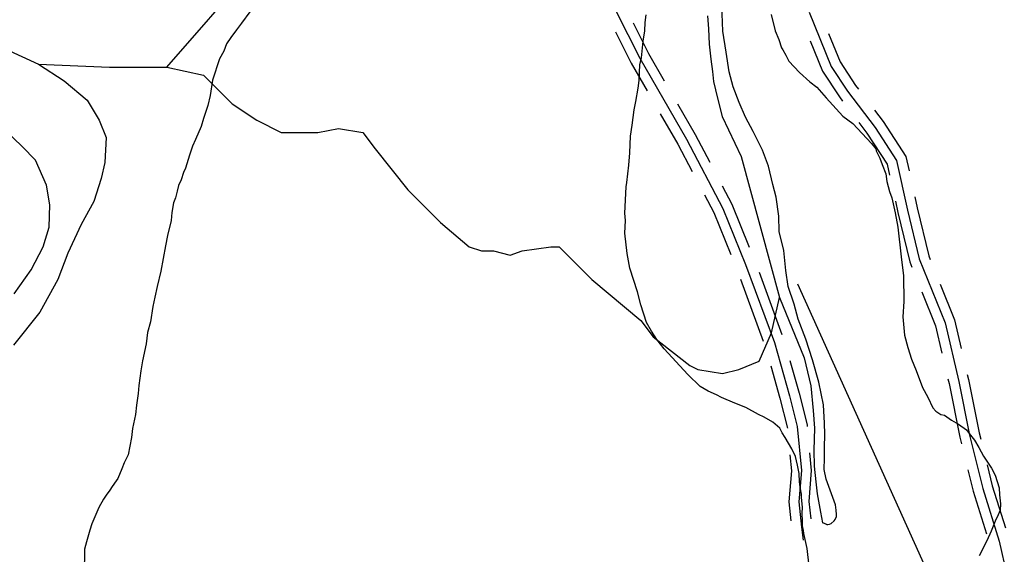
# Model space of a CAD drawing. Extents: x 3161514 to 3199414, y 831166 to 856601.
# Drawn here: x 3172562 to 3174056, y 847153 to 847959 of the extents above; entities that cross this region are included whole.
import ezdxf

# ---------------------------------------------------------------- set-up
doc = ezdxf.new("R2010")
doc.units = 0
for name, color, linetype in [('V-ROAD-CNTR', 7, 'Continuous'), ('V-SITE-VEGE', 7, 'Continuous'), ('V-TOPO-SHOR', 7, 'Continuous')]:
    doc.layers.add(name, color=color, linetype=linetype)

msp = doc.modelspace()

# ---------------------------------------------------------------- linework, layer by layer
at = {"layer": 'V-ROAD-CNTR'}
for points in [[(3173424.590114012, 848044.11688426), (3173497.2579686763, 847900.608171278), (3173567.491828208, 847778.470415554), (3173622.436718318, 847674.169624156), (3173656.7576496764, 847589.5517933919), (3173700.0545630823, 847472.1910281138), (3173723.037517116, 847391.8811887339), (3173734.4964941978, 847345.265281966), (3173740.794481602, 847278.8504147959), (3173737.071489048, 847232.0265084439), (3173741.153480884, 847193.7465850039), (3173743.781475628, 847174.0736243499)], [(3173752.52045815, 847970.0820323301), (3173785.906391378, 847888.3421958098), (3173810.422342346, 847850.9862705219), (3173851.881259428, 847796.4403796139), (3173884.2051947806, 847746.7194790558), (3173901.046161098, 847671.6796291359), (3173918.5211261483, 847598.33777582), (3173957.483048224, 847501.643969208), (3173978.217006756, 847413.3201458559), (3173994.3639744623, 847332.4383076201), (3174014.353934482, 847251.6834691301), (3174039.121884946, 847172.567627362), (3174050.693861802, 847121.07373035)], [(3173460.329042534, 847940.3350918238), (3173484.05599508, 847893.4761855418), (3173508.12094695, 847851.628269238)], [(3173487.092989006, 847953.8870647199), (3173510.4599422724, 847907.7401570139), (3173534.126894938, 847866.5822393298)], [(3173753.981455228, 847926.8371188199), (3173772.569418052, 847881.326209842), (3173798.166366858, 847842.323287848), (3173803.0833570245, 847835.8523007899)], [(3173781.753399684, 847938.181096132), (3173799.2433647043, 847895.358181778), (3173822.678317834, 847859.649253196), (3173826.9693092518, 847854.0042644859)], [(3173554.066855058, 847831.9063086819), (3173580.633801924, 847785.7074010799), (3173602.6607578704, 847743.89248471)], [(3173851.1732608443, 847822.1603281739), (3173864.1572348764, 847805.0783623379), (3173898.25016669, 847752.6344672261), (3173903.1751568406, 847730.694511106)], [(3173528.06090707, 847816.9523385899), (3173554.349854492, 847771.233430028), (3173576.118810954, 847729.9105126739)], [(3173827.289308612, 847804.006364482), (3173839.60528398, 847787.8023968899), (3173870.16022287, 847740.804490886), (3173873.903215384, 847724.124524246)], [(3173621.303720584, 847708.50255549), (3173636.05569108, 847680.499611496), (3173662.306638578, 847615.7777409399)], [(3173594.761773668, 847694.5205834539), (3173608.817745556, 847667.8396368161), (3173634.506694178, 847604.5017634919)], [(3173911.9341393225, 847691.665589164), (3173915.6601318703, 847675.0606223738), (3173932.853097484, 847602.904766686), (3173935.233092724, 847596.9977784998)], [(3173882.662197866, 847685.095602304), (3173886.4321903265, 847668.2986358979), (3173904.189154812, 847593.7707849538), (3173907.407148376, 847585.7858009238)], [(3173648.839665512, 847567.6758371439), (3173683.4515962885, 847473.857024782)], [(3173676.98560922, 847578.059816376), (3173711.5975399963, 847484.241004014)], [(3173950.1830628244, 847559.8968527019), (3173971.8240195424, 847506.1869601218), (3173981.9679992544, 847462.9760465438)], [(3173922.357118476, 847548.6848751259), (3173943.1420769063, 847497.1009782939), (3173952.7620576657, 847456.120060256)], [(3173694.6275739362, 847436.635099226), (3173708.538546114, 847388.026196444), (3173719.6675238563, 847342.7522869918), (3173719.6725238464, 847342.6992870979)], [(3173723.469516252, 847444.889082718), (3173737.536488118, 847395.7361810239), (3173749.32546454, 847347.7782769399), (3173749.538464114, 847345.5352814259)], [(3173961.903039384, 847417.17813814), (3173963.557036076, 847410.1361522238), (3173979.721003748, 847329.166314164), (3173982.2159987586, 847319.090334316)], [(3173991.1089809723, 847424.036124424), (3173992.8769774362, 847416.504139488), (3174009.006945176, 847335.710301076), (3174011.335940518, 847326.300319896)], [(3173723.448516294, 847302.880366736), (3173725.738511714, 847278.736415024), (3173722.008519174, 847231.8235088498), (3173725.0695130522, 847203.122566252)], [(3173753.314456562, 847305.7123610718), (3173755.85045149, 847278.9644145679), (3173752.134458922, 847232.229508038), (3173754.8994533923, 847206.3045598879)], [(3174020.9479212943, 847287.4713975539), (3174028.80490558, 847255.730461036), (3174048.63986591, 847192.3725877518)], [(3173991.8259795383, 847280.2634119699), (3173999.902963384, 847247.636477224), (3174020.0099231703, 847183.410605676)]]:
    msp.add_lwpolyline(points, dxfattribs=at)
at = {"layer": 'V-SITE-VEGE'}
for points in [[(3172908.826, 847970.615), (3172896.662, 847953.7390000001), (3172888.853, 847943.622), (3172880.17, 847931.811), (3172874.077, 847922.523), (3172869.666, 847911.505), (3172863.536, 847899.662), (3172852.866, 847867.4280000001), (3172849.143, 847844.4720000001), (3172845.524, 847829.182), (3172839.29, 847809.67), (3172835.716, 847797.792), (3172826.928, 847778.313), (3172822.5270000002, 847768.149), (3172818.079, 847754.5750000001), (3172811.847, 847735.064), (3172809.196, 847728.283), (3172805.6350000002, 847717.2540000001), (3172801.258, 847708.794), (3172799.438, 847700.297), (3172796.741, 847690.11), (3172794.078, 847682.4770000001), (3172791.324, 847668.0310000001), (3172790.308, 847656.113), (3172784.876, 847633.182), (3172782.112, 847617.881), (3172774.7660000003, 847579.637), (3172769.338, 847556.706), (3172765.707, 847540.5650000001), (3172762.951, 847526.1190000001), (3172759.225, 847503.1630000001), (3172754.742, 847487.035), (3172752.805, 847470.02), (3172747.341, 847444.53), (3172744.574, 847429.232), (3172741.713, 847407.116), (3172740.697, 847395.2000000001), (3172737.893, 847377.344), (3172736.853, 847363.725), (3172732.3000000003, 847342.485), (3172730.4080000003, 847328.878), (3172725.7830000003, 847302.524), (3172719.656, 847290.681), (3172716.119, 847281.354), (3172709.957, 847266.9550000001), (3172707.3540000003, 847263.581), (3172701.273, 847255.1460000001), (3172697.781, 847249.2270000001), (3172692.565, 847241.631), (3172688.223, 847235.7270000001), (3172681.231, 847223.041), (3172670.668, 847198.476), (3172667.983, 847189.139), (3172662.623, 847171.317), (3172659.916, 847160.28), (3172658.881, 847085.307)], [(3173752.608, 847134.932), (3173749.745, 847161.296), (3173744.788, 847183.853), (3173744.006, 847188.743), (3173742.329, 847195.6140000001), (3173742.632, 847203.383), (3173742.075, 847214.1), (3173742.454, 847223.807), (3173741.077, 847238.444), (3173741.268, 847243.3), (3173738.769, 847254.091), (3173738.102, 847261.8960000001), (3173737.62, 847274.555), (3173735.198, 847287.289), (3173731.808, 847300.06), (3173726.436, 847311.937), (3173716.399, 847328.857), (3173711.809, 847335.841), (3173708.191, 847342.79), (3173697.85, 847351.942), (3173684.524, 847359.2660000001), (3173675.937, 847363.4890000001), (3173656.898, 847373.954), (3173640.6210000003, 847380.422), (3173620.536, 847388.98), (3173612.92, 847393.167), (3173600.488, 847398.512), (3173588.133, 847405.799), (3173569.396, 847424.03), (3173533.9390000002, 847462.356), (3173522.816, 847476.4010000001), (3173514.571, 847489.361), (3173507.294, 847502.284), (3173498.607, 847528.875), (3173493.538, 847548.518), (3173482.276, 847583.958), (3173478.29, 847606.476), (3173474.608, 847636.762), (3173475.364, 847656.179), (3173474.809, 847666.8960000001), (3173476.355, 847706.699), (3173477.592, 847713.457), (3173480.553, 847739.594), (3173482.2430000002, 847758.003), (3173483.224, 847783.245), (3173485.809, 847799.672), (3173488.6550000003, 847822.898), (3173491.086, 847835.442), (3173494.795, 847855.718), (3173496.219, 847867.3300000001), (3173497.126, 847890.63), (3173499.481, 847901.232), (3173502.406, 847926.4), (3173504.951, 847941.857), (3173505.443, 847954.478), (3173506.866, 847966.088)], [(3173695.511, 847966.529), (3173701.363, 847941.9940000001), (3173706.698, 847929.147), (3173711.06, 847916.336), (3173712.889, 847913.348), (3173717.4390000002, 847905.394), (3173721.955, 847896.4670000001), (3173737.8170000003, 847879.321), (3173753.791, 847865.085), (3173764.169, 847856.903), (3173778.128, 847840.804), (3173803.3200000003, 847813.572), (3173818.4390000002, 847802.287), (3173846.429, 847772.03), (3173852.923, 847764), (3173853.781, 847761.049), (3173859.19, 847750.143), (3173862.696, 847740.282), (3173867.992, 847726.464), (3173869.483, 847714.7390000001), (3173873.767, 847699.988), (3173877.274, 847690.1290000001), (3173882.23, 847667.572), (3173886.254, 847646.027), (3173891.308, 847601.1020000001), (3173895.071, 847572.76), (3173895.501, 847533.8520000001), (3173893.623, 847510.589), (3173896.449, 847483.2540000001), (3173901.557, 847464.582), (3173906.701, 847446.88), (3173913.826, 847430.074), (3173923.524, 847404.416), (3173931.693, 847389.513), (3173938.857, 847373.6780000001), (3173943.52, 847368.634), (3173951.102, 847363.479), (3173956.887, 847362.285), (3173967.302, 847355.0700000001), (3173977.755, 847348.829), (3173990.071, 847340.572), (3173993.7290000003, 847334.596), (3174002.089, 847324.5480000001), (3174008.468, 847313.604), (3174015.745, 847300.681), (3174027.687, 847282.716), (3174033.096, 847271.806), (3174039.1720000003, 847253.1), (3174039.7290000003, 847242.383), (3174041.14, 847228.714), (3174040.7630000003, 847219.007), (3174037.5870000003, 847212.324), (3174033.325, 847202.7660000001), (3174026.896, 847187.459), (3174020.505, 847173.123), (3174008.919, 847150.2390000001)]]:
    msp.add_lwpolyline(points, dxfattribs=at)
at = {"layer": 'V-TOPO-SHOR'}
for p, q in [((3174815.518800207, 845169.6273775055), (3173735.4786898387, 847559.8800807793)), ((3173779.4080000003, 847197.482), (3173778.748, 847197.738))]:
    msp.add_line(p, q, dxfattribs=at)
for points in [[(3172783.814994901, 847887.3577194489), (3172913.215282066, 848035.243761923), (3172980.996384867, 848090.7010278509), (3173098.0728351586, 848164.644049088), (3173178.1777748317, 848226.2632334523), (3173227.4731223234, 848294.044336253), (3173264.4446329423, 848343.3396837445), (3173270.6065513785, 848374.1492759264), (3173295.2542251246, 848435.7684602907), (3173307.578061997, 848478.9018893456), (3173313.7399804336, 848522.0353184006), (3173313.7399804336, 848546.6829921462), (3173307.578061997, 848583.6545027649), (3173301.4161435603, 848651.4356055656), (3173297.5810000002, 848713.332)], [(3173779.4080000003, 847197.482), (3173780.59, 847197.552), (3173783.051, 847197.886), (3173785.933, 847199.1900000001), (3173790.154, 847203.215), (3173791.874, 847205.332), (3173793.7460000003, 847209.611), (3173793.813, 847212.4550000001), (3173793.387, 847219.242), (3173792.697, 847223.189), (3173792.11, 847227.328), (3173778.363, 847265.765), (3173775.179, 847280.375), (3173775.596, 847297.652), (3173775.58, 847313.366), (3173776.074, 847333.783), (3173775.685, 847350.292), (3173773.991, 847377.831), (3173766.9620000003, 847412.1780000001), (3173757.558, 847445.7980000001), (3173747.705, 847477.069), (3173735.859, 847507.212), (3173729.723, 847529.7540000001), (3173720.944, 847556.679), (3173717.593, 847580.7220000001), (3173714.3880000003, 847610.6560000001), (3173707.224, 847639.506), (3173706.595, 847662.309), (3173702.966, 847691.073), (3173697.924, 847710.052), (3173691.127, 847737.716), (3173682.29, 847762.284), (3173668.031, 847790.126), (3173656.38, 847812.015), (3173647.0870000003, 847833.845), (3173637.838, 847857.639), (3173631.702, 847880.179), (3173627.307, 847909.748), (3173622.576, 847941.684), (3173620.764, 847980.6190000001)], [(3173599.378, 847964.87), (3173600.701, 847944.965), (3173601.9420000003, 847921.676), (3173604.339, 847899.488), (3173606.598, 847880.916), (3173608.261, 847865.747), (3173614.1920000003, 847840.311), (3173621.431, 847813.037), (3173650.001, 847752.728), (3173707.8340000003, 847539.957), (3173745.1350000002, 847448.7270000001), (3173755.18, 847406.706), (3173758.793, 847369.584), (3173760.4020000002, 847342.898), (3173759.598, 847309.723), (3173760.37, 847285.767), (3173762.7290000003, 847262), (3173764.541, 847243.665), (3173766.54, 847233.003), (3173769.739, 847215.988), (3173772.748, 847200.333)], [(3172540.2430000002, 847915.032), (3172590.251, 847891.541), (3172629.0810000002, 847866.605), (3172663.524, 847837.486), (3172681.649, 847807.049), (3172692.168, 847781.0800000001), (3172690.4020000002, 847743.405), (3172684.684, 847719.542), (3172673.557, 847684.665), (3172654.722, 847649.974), (3172634.822, 847606.736), (3172619.287, 847566.823), (3172592.3910000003, 847517.755), (3172552.6210000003, 847468.138)], [(3172590.251, 847891.541), (3172697.548136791, 847887.3577194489), (3172783.814994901, 847887.3577194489), (3172839.272260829, 847875.033882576), (3172882.405689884, 847831.900453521), (3172919.3772005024, 847807.2527797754), (3172956.348711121, 847788.7670244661), (3172987.1583033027, 847788.7670244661), (3173011.805977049, 847788.7670244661), (3173042.6155692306, 847794.9289429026), (3173079.587079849, 847788.7670244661), (3173098.0728351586, 847764.1193507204), (3173147.3681826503, 847702.5001663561), (3173178.1777748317, 847671.6905741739), (3173196.6635301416, 847653.2048188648), (3173239.796959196, 847616.2333082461), (3173258.2827145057, 847610.0713898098), (3173276.7684698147, 847610.0713898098), (3173301.4161435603, 847603.9094713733), (3173319.9018988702, 847610.0713898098), (3173363.035327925, 847616.2333082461), (3173375.3591647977, 847616.2333082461), (3173400.0068385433, 847591.5856345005), (3173424.654512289, 847566.9379607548), (3173498.5975335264, 847505.3187763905), (3173517.0832888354, 847480.671102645), (3173572.5405547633, 847437.53767359), (3173584.864391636, 847431.3757551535), (3173621.8359022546, 847425.2138367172), (3173646.483576, 847431.3757551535), (3173677.2931681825, 847443.6995920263), (3173695.7789234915, 847486.8330210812), (3173707.8340000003, 847539.957)], [(3172553.622, 847545.261), (3172579.3540000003, 847581.501), (3172597.335, 847616.212), (3172606.623, 847645.99), (3172607.428, 847679.4010000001), (3172602.154, 847709.529), (3172585.907, 847746.78), (3172565.843, 847767.836), (3172539.862, 847792.463)], [(3173778.748, 847197.738), (3173775.756, 847199.295), (3173772.748, 847200.333)]]:
    msp.add_lwpolyline(points, dxfattribs=at)

doc.saveas('drawing.dxf')
